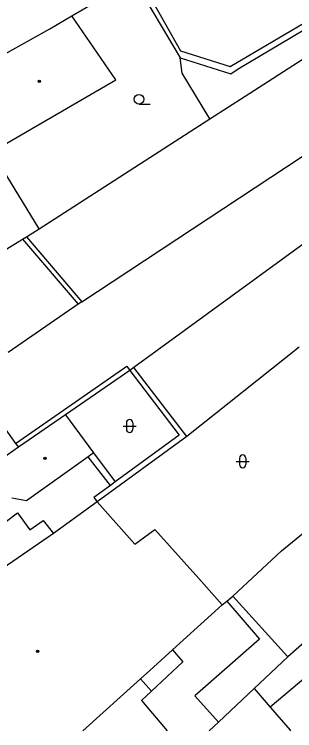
# Model space of a CAD drawing. Extents: x -595546 to -593986, y -1160845 to -1159202.
# Drawn here: x -595264.9 to -595243, y -1160843.2 to -1160787.5 of the extents above; entities that cross this region are included whole.
import ezdxf

# ---------------------------------------------------------------- set-up
doc = ezdxf.new("R2010")
doc.units = 0
for name, color, linetype in [('DOP - kresba z DSPS bez souradnic', 7, 'Continuous'), ('DOP - ploty', 7, 'Continuous'), ('DOP - rozhrani ploch obecne', 7, 'Continuous'), ('Level 36', 7, 'Continuous'), ('Level 39', 7, 'Continuous'), ('TM - budovy zdene_ betonove - VP', 7, 'Continuous'), ('TM - letecke snimky - pomocna linie', 7, 'Continuous')]:
    doc.layers.add(name, color=color, linetype=linetype)

msp = doc.modelspace()

# ---------------------------------------------------------------- linework, layer by layer
at = {"layer": 'DOP - kresba z DSPS bez souradnic'}
for points in [[(-595248.05, -1160791.53), (-595234.65, -1160783.62)], [(-595254.98, -1160784.88), (-595251.91, -1160790.31)], [(-595251.91, -1160790.31), (-595248.05, -1160791.53)], [(-595264.24, -1160804.99), (-595259.89, -1160810.05)], [(-595264.77, -1160820.88), (-595256.11, -1160814.88)], [(-595256.11, -1160814.88), (-595255.88, -1160815.21)], [(-595255.88, -1160815.21), (-595252.02, -1160820.25)], [(-595252.02, -1160820.25), (-595257.01, -1160823.88)], [(-595258.69, -1160821.62), (-595257.01, -1160823.88)], [(-595257.38, -1160824.15), (-595259.11, -1160821.92)], [(-595257.01, -1160823.88), (-595257.38, -1160824.15)], [(-595257.38, -1160824.15), (-595258.68, -1160825.1)], [(-595258.68, -1160825.1), (-595258.42, -1160825.42)], [(-595248.3, -1160833.15), (-595245.76, -1160836.13)], [(-595245.76, -1160836.13), (-595250.79, -1160840.54)], [(-595252.55, -1160836.96), (-595251.73, -1160837.88)], [(-595251.73, -1160837.88), (-595254.18, -1160840.17)], [(-595250.79, -1160840.54), (-595248.96, -1160842.58)]]:
    msp.add_lwpolyline(points, dxfattribs=at)
at = {"layer": 'DOP - ploty'}
for points in [[(-595246.88, -1160793.86), (-595223.21, -1160778.62)], [(-595249.62, -1160795.62), (-595246.88, -1160793.86)], [(-595262.94, -1160804.17), (-595249.62, -1160795.62)], [(-595263.93, -1160804.81), (-595262.94, -1160804.17)], [(-595270.92, -1160809.08), (-595264.24, -1160804.99)], [(-595264.24, -1160804.99), (-595263.93, -1160804.81)], [(-595244.05, -1160829.23), (-595235.77, -1160822.47)], [(-595247.85, -1160832.77), (-595244.05, -1160829.23)], [(-595248.3, -1160833.15), (-595247.85, -1160832.77)], [(-595248.67, -1160833.45), (-595248.3, -1160833.15)]]:
    msp.add_lwpolyline(points, dxfattribs=at)
at = {"layer": 'DOP - rozhrani ploch obecne'}
for points in [[(-595247.43, -1160791.71), (-595223.77, -1160777.66)], [(-595259.61, -1160809.86), (-595216.57, -1160781.47)], [(-595260.38, -1160787.6), (-595255.56, -1160784.76)], [(-595255.56, -1160784.76), (-595251.94, -1160790.86)], [(-595251.79, -1160792.06), (-595251.94, -1160790.86)], [(-595251.94, -1160790.86), (-595248, -1160792.12)], [(-595248, -1160792.12), (-595247.43, -1160791.71)], [(-595249.62, -1160795.62), (-595251.79, -1160792.06)], [(-595228.66, -1160795.4), (-595255.55, -1160814.98)], [(-595262.94, -1160804.17), (-595265.73, -1160799.58)], [(-595263.93, -1160804.81), (-595259.61, -1160809.86)], [(-595259.89, -1160810.05), (-595265.36, -1160813.81)], [(-595259.61, -1160809.86), (-595259.89, -1160810.05)], [(-595242.68, -1160813.39), (-595251.43, -1160820.33)], [(-595255.88, -1160815.21), (-595260.89, -1160818.66)], [(-595255.55, -1160814.98), (-595255.88, -1160815.21)], [(-595251.43, -1160820.33), (-595255.55, -1160814.98)], [(-595268.35, -1160815.86), (-595264.77, -1160820.88)], [(-595251.43, -1160820.33), (-595258.42, -1160825.42)], [(-595264.77, -1160820.88), (-595264.55, -1160821.18)], [(-595243.56, -1160837.5), (-595247.85, -1160832.77)]]:
    msp.add_lwpolyline(points, dxfattribs=at)
at = {"layer": 'Level 36'}
for p, q in [((-595255.15, -1160794.465), (-595254.275, -1160794.465)), ((-595256.386, -1160819.526), (-595255.386, -1160819.526)), ((-595256.136, -1160819.276), (-595256.136, -1160819.776)), ((-595255.636, -1160819.276), (-595255.636, -1160819.776)), ((-595247.576, -1160822.276), (-595246.576, -1160822.276)), ((-595247.326, -1160822.026), (-595247.326, -1160822.526)), ((-595246.826, -1160822.026), (-595246.826, -1160822.526))]:
    msp.add_line(p, q, dxfattribs=at)
msp.add_circle((-595255.15, -1160794.09), 0.375, dxfattribs=at)
for centre, start, end in [((-595255.886, -1160819.276), 0, 180), ((-595255.886, -1160819.776), 180, 0), ((-595247.076, -1160822.026), 0, 180), ((-595247.076, -1160822.526), 180, 0)]:
    msp.add_arc(centre, 0.25, start, end, dxfattribs=at)
at = {"layer": 'Level 39'}
for centre, radius in [((-595262.93, -1160792.7), 0.09), ((-595262.93, -1160792.7), 0.0398), ((-595262.48, -1160822.04), 0.09), ((-595262.48, -1160822.04), 0.0398), ((-595263.05, -1160837.06), 0.09), ((-595263.05, -1160837.06), 0.0398)]:
    msp.add_circle(centre, radius, dxfattribs=at)
at = {"layer": 'TM - budovy zdene_ betonove - VP'}
for points in [[(-595262.11, -1160788.62), (-595260.38, -1160787.6)], [(-595256.96, -1160792.58), (-595260.38, -1160787.6)], [(-595269.43, -1160792.69), (-595262.11, -1160788.62)], [(-595266.59, -1160798.16), (-595256.96, -1160792.58)], [(-595260.89, -1160818.66), (-595264.55, -1160821.18)], [(-595260.89, -1160818.66), (-595258.69, -1160821.62)], [(-595264.55, -1160821.18), (-595266.79, -1160822.72)], [(-595258.69, -1160821.62), (-595259.11, -1160821.92)], [(-595259.11, -1160821.92), (-595263.91, -1160825.34)], [(-595263.91, -1160825.34), (-595265.07, -1160825.14)], [(-595258.42, -1160825.42), (-595261.82, -1160827.88)], [(-595258.42, -1160825.42), (-595255.47, -1160828.73)], [(-595268.82, -1160829.45), (-595264.62, -1160826.29)], [(-595264.62, -1160826.29), (-595263.65, -1160827.6)], [(-595263.65, -1160827.6), (-595262.62, -1160826.87)], [(-595262.62, -1160826.87), (-595261.82, -1160827.88)], [(-595261.82, -1160827.88), (-595267.01, -1160831.46)], [(-595255.47, -1160828.73), (-595253.91, -1160827.59)], [(-595253.91, -1160827.59), (-595250.5, -1160831.39)], [(-595250.5, -1160831.39), (-595248.67, -1160833.45)], [(-595252.55, -1160836.96), (-595248.67, -1160833.45)], [(-595240.78, -1160835.06), (-595243.56, -1160837.5)], [(-595239.38, -1160836.75), (-595244.93, -1160841.42)], [(-595254.31, -1160838.56), (-595252.55, -1160836.96)], [(-595243.56, -1160837.5), (-595246.19, -1160839.96)], [(-595255.04, -1160839.21), (-595254.31, -1160838.56)], [(-595259.537, -1160843.241), (-595255.04, -1160839.21)], [(-595255.04, -1160839.21), (-595254.18, -1160840.17)], [(-595254.18, -1160840.17), (-595254.96, -1160840.9)], [(-595246.19, -1160839.96), (-595248.96, -1160842.58)], [(-595246.19, -1160839.96), (-595244.93, -1160841.42)], [(-595254.96, -1160840.9), (-595252.963, -1160843.241)], [(-595244.93, -1160841.42), (-595243.38, -1160843.21)], [(-595248.96, -1160842.58), (-595249.686, -1160843.241)], [(-595243.38, -1160843.21), (-595243.41, -1160843.241)]]:
    msp.add_lwpolyline(points, dxfattribs=at)
at = {"layer": 'TM - letecke snimky - pomocna linie'}
msp.add_lwpolyline([(-595243.38, -1160843.21), (-595243.357, -1160843.241)], dxfattribs=at)

doc.saveas('drawing.dxf')
